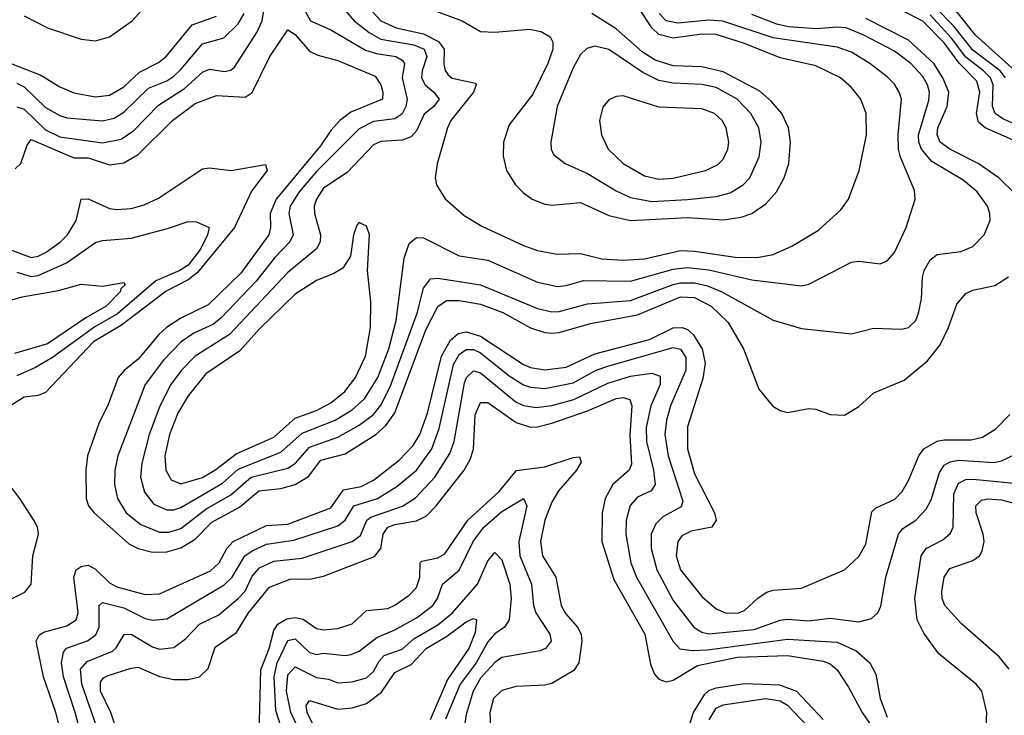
# Model space of a CAD drawing. Header units: inches. Extents: x 1173000 to 1307049, y 522583 to 678455.
# Tile 549 of 617: x 1214398 to 1217158, y 666083 to 668033. Entities that reach past the tile are written whole.
import ezdxf

# ---------------------------------------------------------------- set-up
doc = ezdxf.new("R2010")
doc.units = ezdxf.units.IN
doc.header["$MEASUREMENT"] = 0
doc.layers.add('B2616', color=7, linetype='Continuous')

msp = doc.modelspace()

# ---------------------------------------------------------------- linework, layer by layer
at = {"layer": 'B2616', "color": 5}
for points, elevation in [([(1217161.6, 667870), (1217146.5, 667890), (1217070, 667947.2), (1217015.5, 668015.5), (1216966.5, 668066.5), (1216893.5, 668110), (1216878.7, 668130), (1216963.2, 668176.8), (1216974.2, 668190), (1216981.7, 668218.3), (1216990, 668226.3), (1217130, 668191.4), (1217150, 668194.4), (1217202.6, 668217.4)], 1440), ([(1217188.8, 667890), (1217077.8, 667990), (1217029.4, 668049.4), (1216983.4, 668090), (1216968.2, 668110), (1216974.5, 668130), (1217009.6, 668150), (1217030, 668171.2), (1217050, 668173), (1217070, 668161.4), (1217110, 668115.6), (1217153, 668090), (1217190, 668079.2)], 1420), ([(1214410, 668043.4), (1214475.5, 668010), (1214570, 667978.3), (1214610, 667974.1), (1214650, 667984.6), (1214712.8, 668030), (1214784.8, 668110)], 1620), ([(1215176.4, 668096.4), (1215213.2, 668030), (1215270, 668004.8), (1215367.2, 667947.2), (1215397.8, 667937.8), (1215452, 667930), (1215470, 667919.8), (1215476.5, 667910), (1215470, 667870), (1215484.1, 667810), (1215480.6, 667790), (1215470, 667769.5), (1215450, 667754.7), (1215390, 667747.8), (1215350, 667727.2), (1215230, 667607.2), (1215181.8, 667550), (1215156.3, 667510), (1215152.3, 667490), (1215164.8, 667430), (1215155.5, 667410), (1215113.6, 667366.4), (1215060.6, 667299.4), (1214963, 667197), (1214940.8, 667179.2), (1214885.9, 667154.1), (1214850.6, 667129.4), (1214801.2, 667078.8), (1214749.7, 667010), (1214672.8, 666810), (1214664.4, 666770), (1214664, 666730), (1214671.7, 666690), (1214696.6, 666650), (1214737.1, 666617.1), (1214790, 666596.5), (1214816.2, 666596.2), (1214850, 666606.1), (1214919.9, 666660.1), (1214990, 666700.3), (1215046.7, 666750), (1215150, 666775.1), (1215171.4, 666790), (1215210, 666834.6), (1215290, 666862.9), (1215350, 666896.1), (1215390, 666926.2), (1215410, 666951.8), (1215436.2, 667003.8), (1215512.2, 667210), (1215530, 667280.2), (1215550, 667306.3), (1215570, 667308.2), (1215690, 667289.5), (1215850, 667223.5), (1215890, 667214.1), (1215910, 667214.7), (1215990, 667236.4), (1216110, 667245.9), (1216230, 667290.3), (1216250, 667294.9), (1216290, 667294.8), (1216326.4, 667286.4), (1216366, 667270), (1216510, 667190.8), (1216590, 667167.2), (1216730, 667152.6), (1216791.6, 667168.4), (1216870, 667165), (1216889.9, 667170.1), (1216909.9, 667190), (1216918, 667210), (1216925.8, 667250), (1216929.1, 667310.9), (1216933.9, 667330), (1216950, 667359.3), (1216970, 667375), (1217036.6, 667383.4), (1217070, 667397.1), (1217101.4, 667430), (1217118.6, 667470), (1217117.9, 667490), (1217110.9, 667510), (1217082.6, 667550), (1217043.3, 667583.3), (1216955.5, 667635.5), (1216925.8, 667670), (1216918.6, 667690), (1216917.7, 667710), (1216946.4, 667806.4), (1216948.2, 667830), (1216943.4, 667850), (1216930, 667873.7), (1216895.9, 667910), (1216850, 667944.8), (1216764.6, 667990), (1216715, 668010), (1216690, 668012.5), (1216632.6, 668007.4), (1216552.9, 668012.9), (1216520.5, 668020.5), (1216450, 668047.8)], 1540), ([(1215277.3, 668097.3), (1215336, 668030), (1215377.2, 667997.2), (1215410, 667978.4), (1215502.8, 667962.8), (1215531.8, 667950), (1215539.5, 667930), (1215525.8, 667890), (1215524.2, 667870), (1215534.6, 667850), (1215558.9, 667830), (1215574.1, 667810), (1215559.2, 667790), (1215532.2, 667767.8), (1215510, 667721.7), (1215495.5, 667704.5), (1215470, 667695.5), (1215410, 667691.8), (1215390, 667682.3), (1215315.5, 667604.5), (1215250, 667560.3), (1215229.7, 667530), (1215223.8, 667510), (1215224.2, 667490), (1215241.3, 667430), (1215239.9, 667410), (1215229.8, 667390.2), (1215150, 667324.2), (1214986.3, 667150), (1214890, 667089.5), (1214851.6, 667050), (1214821.5, 667010), (1214790.5, 666949.5), (1214761.1, 666870), (1214740.6, 666790), (1214736.9, 666750), (1214747.9, 666707.9), (1214774.3, 666674.3), (1214810, 666658.8), (1214830, 666658.9), (1214850, 666665.2), (1214966.3, 666733.7), (1215010, 666773.1), (1215130, 666820.6), (1215190, 666874.1), (1215282.3, 666910), (1215330, 666939.5), (1215364.8, 666970), (1215401.6, 667030), (1215432.8, 667110), (1215453.3, 667190), (1215475.6, 667364.4), (1215490, 667405.8), (1215510, 667422.6), (1215530, 667421), (1215630, 667371.3), (1215710, 667358.7), (1215850, 667297.1), (1215905.3, 667285.3), (1215930, 667287.5), (1215978.3, 667301.7), (1216110, 667299.4), (1216230, 667333.4), (1216270, 667338.1), (1216330, 667331.2), (1216450, 667303.6), (1216590, 667286.7), (1216610, 667291.8), (1216730, 667352.7), (1216750, 667356.3), (1216810, 667348.1), (1216830, 667356.5), (1216850, 667380.3), (1216883, 667450), (1216908.6, 667530), (1216906.3, 667553.7), (1216867.2, 667647.2), (1216861.7, 667670), (1216860.6, 667710), (1216869.9, 667810), (1216863.9, 667830), (1216850, 667851.9), (1216830, 667873.1), (1216781.6, 667910), (1216730, 667941.5), (1216690, 667956.4), (1216510, 667982), (1216368.9, 668028.9), (1216330, 668031.9), (1216243.3, 668023.3), (1216210, 668029.7), (1216190.8, 668050)], 1560), ([(1215374.1, 668070), (1215410.2, 668030.2), (1215453.6, 668010), (1215530, 667993.4), (1215571.6, 667971.6), (1215587.5, 667950), (1215587.1, 667907.1), (1215590.4, 667890.4), (1215598.8, 667878.8), (1215610, 667868.6), (1215675.5, 667855.5), (1215677.9, 667850), (1215670.5, 667830), (1215607, 667750), (1215597, 667730), (1215568.4, 667628.4), (1215562.6, 667590), (1215566, 667570), (1215590.6, 667530.6), (1215644.1, 667484.1), (1215693.9, 667453.9), (1215810, 667399.7), (1215850, 667386), (1215904.3, 667375.7), (1215970, 667377.4), (1216030, 667362.6), (1216090, 667358.5), (1216150, 667362.2), (1216250, 667385.7), (1216290, 667384.2), (1216410, 667365.9), (1216470, 667367.5), (1216510, 667374.6), (1216562.3, 667397.7), (1216637.6, 667442.4), (1216700.3, 667499.7), (1216721.8, 667530), (1216751.4, 667610), (1216771.8, 667710), (1216771.1, 667770), (1216755.9, 667810), (1216730, 667843.2), (1216699.5, 667870), (1216630, 667903.8), (1216530, 667925.8), (1216430, 667965.9), (1216350, 667991.4), (1216310, 667992), (1216230, 667981.6), (1216190, 667991.8), (1216169.8, 668010), (1216105.7, 668110)], 1580), ([(1217195.8, 667690), (1217105, 667730), (1217085.7, 667745.7), (1217080.2, 667770), (1217089.4, 667830), (1217080.9, 667860.9), (1217031.3, 667911.3), (1216990, 667968), (1216930, 668029), (1216770, 668111.2)], 1480), ([(1214390, 667788.9), (1214410, 667781.8), (1214470, 667724.6), (1214510, 667704.6), (1214630, 667688.1), (1214682, 667698), (1214718.1, 667721.9), (1214786.7, 667793.3), (1214860, 667840), (1214910, 667885.7), (1214930, 667894.3), (1214972.1, 667887.9), (1214990, 667891.7), (1214999.7, 667900.3), (1215063, 667997), (1215077.7, 668030), (1215084.1, 668070)], 1540), ([(1215529.9, 668069.9), (1215638.2, 668030), (1215690, 668000.1), (1215730, 667998.3), (1215826.7, 668006.7), (1215859.7, 667999.7), (1215885.2, 667985.2), (1215892.9, 667970), (1215892.8, 667950), (1215878.7, 667910), (1215836.1, 667823.9), (1215770, 667738.4), (1215754.6, 667690), (1215753.2, 667650), (1215762.5, 667610), (1215787.8, 667570), (1215810, 667547.4), (1215835, 667530), (1215870, 667515.8), (1215890, 667513.4), (1215970, 667520.3), (1216050, 667483.6), (1216110, 667470.3), (1216270, 667478.1), (1216370, 667472.1), (1216420.3, 667479.7), (1216450.6, 667490), (1216490, 667516.4), (1216519.4, 667550), (1216541, 667590), (1216553.8, 667630), (1216558.9, 667690), (1216552.8, 667730), (1216534.5, 667770), (1216504.6, 667804.6), (1216472.5, 667832.5), (1216370, 667887), (1216310, 667901), (1216230, 667903.7), (1216179.3, 667919.3), (1216143.2, 667943.2), (1216070, 668007.7), (1216001.9, 668050)], 1620), ([(1214350, 667919.2), (1214457.4, 667877.4), (1214510, 667844.5), (1214550, 667827.5), (1214610, 667816.5), (1214650, 667821.3), (1214690, 667845.1), (1214733.9, 667886.1), (1214786.8, 667913.2), (1214808.4, 667930), (1214881.2, 668018.8), (1214950, 668042.6)], 1580), ([(1214390, 667855.3), (1214410, 667844.5), (1214470, 667786.4), (1214510, 667764.7), (1214530, 667758.2), (1214630, 667749.1), (1214663.1, 667756.9), (1214690, 667773.5), (1214759.2, 667840.8), (1214810, 667862), (1214830, 667875.1), (1214850, 667893.1), (1214910, 667965.3), (1214970, 667982.3), (1215010, 668021), (1215027.4, 668050)], 1560), ([(1217186.6, 667546.6), (1217143.4, 667590), (1217085.4, 667630), (1217005.3, 667670), (1216978.4, 667690), (1216969.7, 667710), (1216972.2, 667730), (1216998.1, 667790), (1217002.6, 667830), (1216986, 667870), (1216961.1, 667910), (1216890, 667975.9), (1216770, 668036.8)], 1520), ([(1217230, 667721.8), (1217154.6, 667754.6), (1217132.3, 667770), (1217125.4, 667790), (1217126.8, 667850), (1217119.3, 667870), (1217100.4, 667890), (1217050, 667928), (1217010, 667981.1), (1216950, 668046.7)], 1460), ([(1214384.7, 667615.3), (1214400.9, 667630), (1214418.8, 667681.2), (1214430, 667697.2), (1214550, 667645.5), (1214590, 667645.5), (1214650, 667625.7), (1214690, 667631.9), (1214730, 667655.1), (1214826.6, 667750), (1214890, 667797.9), (1214950, 667820.1), (1215030, 667816), (1215050, 667828.7), (1215099, 667930), (1215150, 668004.4), (1215170, 667991.3), (1215210, 667944.6), (1215233.7, 667933.7), (1215290, 667919), (1215394.7, 667874.7), (1215410.1, 667850.1), (1215416.2, 667830), (1215414.6, 667810), (1215326.5, 667773.5), (1215295.6, 667750), (1215270, 667722), (1215241.1, 667678.9), (1215116.5, 667530), (1215099.7, 667490), (1215100.6, 667450), (1215095.9, 667430), (1215017.9, 667322.1), (1214926.1, 667233.9), (1214850, 667195.7), (1214809.7, 667170), (1214787.6, 667150), (1214730, 667080.9), (1214690.6, 667049.4), (1214673.8, 667030), (1214645.9, 666954.1), (1214619.4, 666900.6), (1214587.9, 666810), (1214583, 666770), (1214583.9, 666690), (1214590.7, 666670), (1214606.3, 666650), (1214703.5, 666563.5), (1214730, 666550.4), (1214770, 666540.1), (1214810, 666540.6), (1214850, 666552.4), (1214890, 666576.8), (1214936.3, 666623.7), (1215014, 666666), (1215068, 666712), (1215130, 666718.4), (1215170, 666730.1), (1215207.9, 666752.1), (1215242.3, 666797.7), (1215310, 666815.6), (1215396.2, 666870), (1215424.8, 666895.2), (1215449.8, 666930.2), (1215536.4, 667163.6), (1215570, 667228.4), (1215594.7, 667245.3), (1215630, 667246), (1215690, 667235.7), (1215751.9, 667211.9), (1215830, 667169.2), (1215870, 667156.1), (1215890, 667154.2), (1215910, 667155.8), (1215998.4, 667181.6), (1216130, 667205), (1216250, 667255.6), (1216290, 667254), (1216336.5, 667230), (1216383.7, 667183.7), (1216427.1, 667110), (1216470, 666997.4), (1216509.6, 666949.6), (1216530, 666937.1), (1216550, 666931.8), (1216610, 666943.2), (1216630, 666940.7), (1216670, 666925.8), (1216710, 666923.8), (1216750, 666948.4), (1216792.8, 666987.2), (1216877.8, 667022.2), (1216943.3, 667076.7), (1216978.4, 667121.6), (1217001.9, 667170), (1217025.1, 667234.9), (1217050, 667265.6), (1217070, 667274.6), (1217131.9, 667288.1), (1217170, 667312.1)], 1520), ([(1214370, 667389.1), (1214430, 667366.6), (1214450, 667370.1), (1214470, 667380.2), (1214511.1, 667408.9), (1214531.5, 667430), (1214556.2, 667470), (1214570.6, 667529.4), (1214590, 667530.8), (1214650, 667503.8), (1214670, 667500.4), (1214710, 667504), (1214746.5, 667513.5), (1214787.4, 667532.6), (1214910, 667614.8), (1214930, 667618.1), (1214990.6, 667610.6), (1215086.7, 667626.7), (1215091.4, 667610), (1215047.9, 667552.1), (1214999.6, 667450), (1214896, 667324), (1214870, 667303.9), (1214808.1, 667271.9), (1214683.3, 667176.7), (1214605, 667130), (1214470, 666987.6), (1214450, 666979.5), (1214410, 666974.5), (1214358, 666942)], 1480), ([(1214390, 667325.3), (1214430, 667313.3), (1214450, 667315.4), (1214529, 667351), (1214610, 667408.2), (1214630, 667414.1), (1214710, 667420.5), (1214812.6, 667447.4), (1214870, 667467.5), (1214893.6, 667466.4), (1214928.9, 667450), (1214924.2, 667430), (1214905, 667390), (1214870, 667344.8), (1214847.1, 667330), (1214779.3, 667300.7), (1214671.9, 667208.1), (1214608.1, 667171.9), (1214490, 667085.8), (1214442.3, 667057.7), (1214390, 667034.6)], 1460), ([(1214350, 667240.5), (1214404.4, 667255.6), (1214506.4, 667273.6), (1214570, 667291.8), (1214630, 667285.4), (1214690, 667296), (1214693.5, 667290), (1214681.2, 667278.8), (1214679.8, 667270), (1214639.9, 667230), (1214583, 667197), (1214475.6, 667124.4), (1214383.1, 667096.9)], 1440), ([(1214529.6, 665970), (1214499.1, 666090), (1214465, 666190), (1214444.3, 666290), (1214452.5, 666307.5), (1214464.6, 666315.4), (1214530, 666333.6), (1214555.8, 666350), (1214562.1, 666370), (1214549.9, 666470), (1214555.8, 666490), (1214570, 666499.5), (1214590, 666503.4), (1214610, 666492.5), (1214650, 666453.7), (1214670, 666443), (1214750, 666421.1), (1214790, 666423.3), (1214932.7, 666487.3), (1214956.7, 666510), (1214978.3, 666550), (1214996.4, 666570), (1215090, 666614.8), (1215150, 666618.8), (1215270, 666664.3), (1215305.7, 666714.3), (1215355.6, 666724.4), (1215390, 666741.5), (1215461.9, 666798.1), (1215500.9, 666839.1), (1215519.3, 666870), (1215540.8, 666930), (1215580.3, 667090), (1215605.8, 667134.2), (1215627.1, 667152.9), (1215650, 667157.4), (1215690, 667145.8), (1215810, 667066.2), (1215830, 667057.7), (1215870, 667051.4), (1215930, 667058.8), (1216010, 667096.3), (1216164, 667136), (1216230, 667169.3), (1216255.5, 667170), (1216270, 667164.3), (1216285.7, 667150), (1216310.9, 667110), (1216319.5, 667070), (1216313.2, 667026.8), (1216270, 666891.3), (1216270.1, 666830), (1216290, 666759.8), (1216345.4, 666650), (1216350.1, 666629.9), (1216338.5, 666610), (1216280.8, 666599.2), (1216254.6, 666585.4), (1216242.8, 666570), (1216237.9, 666530), (1216250.5, 666490), (1216310, 666415.3), (1216350, 666381.3), (1216376.3, 666370), (1216410, 666369), (1216430, 666376.1), (1216467.9, 666412.1), (1216492.3, 666427.7), (1216510, 666433), (1216590, 666439), (1216710, 666490.2), (1216750, 666527.5), (1216770, 666562), (1216786.5, 666653.5), (1216797, 666663), (1216851.1, 666688.9), (1216872.2, 666710), (1216890, 666741.3), (1216918.5, 666810), (1216932.9, 666830), (1216970, 666851.6), (1216990, 666855.3), (1217065, 666855), (1217097.4, 666862.6), (1217134.5, 666885.5), (1217173.6, 666926.4)], 1480), ([(1214586.2, 665970), (1214553.7, 666090), (1214520.8, 666190), (1214515, 666230), (1214520.3, 666259.7), (1214529, 666271), (1214588.2, 666291.8), (1214611.5, 666308.5), (1214620.2, 666330), (1214620.4, 666390), (1214630, 666398.9), (1214690, 666383.6), (1214750, 666354.1), (1214770, 666349), (1214810, 666353.5), (1214971.3, 666448.7), (1214993.1, 666470), (1215028.9, 666530), (1215050, 666544), (1215090, 666562.6), (1215166.7, 666573.3), (1215290, 666614.1), (1215310.7, 666629.3), (1215334.3, 666670), (1215401, 666690), (1215455.6, 666724.4), (1215510, 666770.1), (1215553, 666830), (1215573.5, 666886.5), (1215614.2, 667065.8), (1215630, 667094.1), (1215650, 667108.2), (1215670, 667107.9), (1215690, 667099.3), (1215770, 667034.8), (1215810, 667009.5), (1215830, 667002.6), (1215870, 666999.3), (1215950, 667014.9), (1216014.2, 667050), (1216050, 667062.9), (1216230, 667113.7), (1216250, 667109.6), (1216265.7, 667085.7), (1216265.5, 667050), (1216222.6, 666950), (1216211.4, 666910), (1216207, 666870), (1216216.2, 666810), (1216257.1, 666682.9), (1216252.8, 666667.2), (1216201.2, 666638.8), (1216180.9, 666619.1), (1216168.6, 666590), (1216168.4, 666550), (1216183.9, 666490), (1216230, 666404.7), (1216287.7, 666330), (1216310, 666315.9), (1216330, 666310.7), (1216456.9, 666323.1), (1216530, 666349.4), (1216550, 666352.2), (1216610, 666347.7), (1216670, 666354.9), (1216750, 666344.7), (1216786.4, 666353.6), (1216803.5, 666370), (1216811.8, 666388.2), (1216826.3, 666470), (1216861.6, 666590), (1216873.5, 666606.5), (1216910.6, 666630), (1216939.5, 666660.5), (1216953.3, 666686.7), (1216976.4, 666763.6), (1216990, 666783.6), (1217006.6, 666793.4), (1217030, 666797.8), (1217128.5, 666791.5), (1217150, 666795.7), (1217190, 666815)], 1460), ([(1214635.1, 665990), (1214572.2, 666170), (1214568.5, 666211.5), (1214586.7, 666233.3), (1214657.9, 666262.1), (1214668.3, 666271.7), (1214690.9, 666309.1), (1214710, 666310.1), (1214770, 666274.9), (1214790, 666268.4), (1214830, 666272.3), (1214863.1, 666296.9), (1214902.3, 666337.7), (1214956.1, 666363.9), (1215010, 666410.1), (1215029.6, 666430.4), (1215050, 666472.5), (1215070, 666496), (1215110, 666515.2), (1215190, 666522.9), (1215329.7, 666570.3), (1215353.3, 666586.7), (1215370.7, 666629.3), (1215381.9, 666638.1), (1215471.1, 666668.9), (1215507.8, 666692.2), (1215561.9, 666750), (1215603.4, 666816.6), (1215615.9, 666850), (1215645.2, 667014.8), (1215650.3, 667030), (1215670, 667048.1), (1215690, 667043.1), (1215790, 666960.5), (1215810, 666951.2), (1215845.6, 666945.6), (1215890, 666951.5), (1215951.8, 666968.2), (1216046.6, 667013.4), (1216110, 667033.8), (1216170, 667041.9), (1216193.7, 667033.7), (1216193.1, 667010), (1216167.3, 666950), (1216154.4, 666890), (1216155.6, 666850), (1216175.2, 666770), (1216179.3, 666730), (1216168.5, 666711.5), (1216130, 666694), (1216109.5, 666670.5), (1216098, 666630), (1216097.6, 666590), (1216111, 666510), (1216126.8, 666470), (1216230, 666289.3), (1216248.8, 666268.8), (1216283.8, 666263.8), (1216326.1, 666266.1), (1216550, 666296.1), (1216690, 666287.9), (1216743.4, 666263.4), (1216781.7, 666230), (1216797.9, 666197.9), (1216810.1, 666130), (1216830, 666077)], 1440), ([(1214680.8, 666010), (1214653.5, 666090), (1214624, 666150), (1214624.1, 666175.9), (1214632.4, 666187.6), (1214645.8, 666194.2), (1214710, 666215.1), (1214730, 666217.2), (1214790, 666191.1), (1214830, 666182.5), (1214870, 666182.5), (1214902, 666190), (1214926, 666214), (1214946.2, 666273.8), (1215005.4, 666314.6), (1215038.9, 666370), (1215098.4, 666441.6), (1215155.7, 666464.3), (1215214.6, 666465.4), (1215250, 666472.9), (1215392.6, 666527.4), (1215409.9, 666550), (1215416.4, 666590), (1215430.2, 666609.8), (1215450, 666617.9), (1215510, 666627.9), (1215537.9, 666642.1), (1215565.8, 666670), (1215644.3, 666770), (1215660.6, 666799.4), (1215670, 666829), (1215675.1, 666924.9), (1215690, 666959.8), (1215710, 666960.1), (1215790, 666903.2), (1215830, 666890.9), (1215850, 666891.4), (1215890, 666901.7), (1215990, 666936.1), (1216070, 666970.6), (1216090, 666973.6), (1216108.1, 666968.1), (1216113.9, 666950), (1216108.5, 666868.5), (1216112.9, 666787.1), (1216106.5, 666770), (1216060.3, 666730), (1216038.9, 666690), (1216031, 666650), (1216029.7, 666570), (1216063.1, 666463.1), (1216150.1, 666310), (1216165.9, 666225.9), (1216177.5, 666197.5), (1216190, 666183.7), (1216210, 666176.8), (1216230, 666181.4), (1216297.8, 666222.2), (1216410, 666245.7), (1216550, 666250.7), (1216650, 666234.2), (1216670, 666227), (1216690.1, 666210), (1216721.7, 666161.7), (1216759.9, 666090), (1216805, 666025)], 1420), ([(1214331.5, 666388.5), (1214412.5, 666427.5), (1214429.9, 666450), (1214434.3, 666530), (1214450.4, 666590), (1214447.4, 666610), (1214437.6, 666630), (1214398.5, 666690), (1214305.9, 666810)], 1520), ([(1215069.1, 666030.9), (1215074.1, 666210), (1215096.8, 666270), (1215110, 666320.7), (1215121.8, 666338.2), (1215146.6, 666353.4), (1215170, 666357.1), (1215192.3, 666352.3), (1215230, 666325.9), (1215250, 666322.3), (1215290, 666325.8), (1215330, 666338.9), (1215370, 666376.3), (1215430, 666381.6), (1215450, 666391.3), (1215490, 666419.4), (1215510, 666441), (1215519.5, 666470), (1215521, 666510), (1215524.9, 666515.1), (1215570, 666524), (1215590, 666535.7), (1215653.8, 666630), (1215742.2, 666710), (1215790.9, 666769.1), (1215870, 666779.2), (1215950, 666805.6), (1215967.3, 666807.3), (1215972.3, 666792.3), (1215958.5, 666770), (1215908.4, 666711.6), (1215890, 666680.2), (1215870.5, 666630), (1215857.6, 666570), (1215863.7, 666530), (1215900.7, 666470), (1215915.7, 666390), (1215928, 666368), (1215962.1, 666330), (1215972.1, 666310), (1215973.7, 666290), (1215965.5, 666230), (1215951.6, 666208.4), (1215890, 666171.9), (1215870, 666167), (1215790, 666163.2), (1215750, 666151.8), (1215726, 666130), (1215715.8, 666090), (1215719, 666030)], 1380), ([(1217107, 666050), (1217109.4, 666090), (1217095.2, 666150), (1217079, 666170), (1216975, 666255), (1216932.4, 666312.4), (1216914.2, 666350), (1216907.4, 666410), (1216925.2, 666530), (1216939.5, 666550), (1216985.9, 666574.1), (1217007.1, 666592.9), (1217014.6, 666610), (1217016.7, 666703.3), (1217030, 666733.8), (1217050, 666743.3), (1217070, 666744.3), (1217253.3, 666726.7)], 1440), ([(1215156.1, 665970), (1215116.1, 666096.1), (1215111, 666190), (1215120.1, 666230), (1215150, 666292.7), (1215170, 666297.2), (1215210, 666258.5), (1215230, 666253.5), (1215250, 666256.6), (1215310, 666250.1), (1215327.2, 666252.8), (1215350, 666262.7), (1215399, 666301), (1215450, 666321.9), (1215510, 666355.6), (1215556, 666390), (1215569.5, 666410), (1215583.1, 666450), (1215630.4, 666489.6), (1215669.1, 666570), (1215699.1, 666610), (1215750, 666654.2), (1215810, 666690.1), (1215820.1, 666670), (1215797.1, 666570), (1215799.8, 666530), (1215833.1, 666450), (1215838.6, 666390), (1215845.1, 666370), (1215884.3, 666310), (1215888.2, 666290), (1215871.7, 666270), (1215856.6, 666263.4), (1215750, 666244.7), (1215730, 666230.9), (1215690, 666186.7), (1215669.1, 666150), (1215650, 666084.4), (1215641.5, 666030)], 1360), ([(1217172.1, 666212.1), (1217145.1, 666245.1), (1217038.6, 666338.6), (1216991.2, 666390), (1216983.9, 666410), (1216983.2, 666430), (1216989.7, 666470.3), (1217005.7, 666494.3), (1217070, 666516.8), (1217088.5, 666530), (1217096.6, 666543.4), (1217101.7, 666570), (1217099, 666590), (1217079.6, 666650), (1217078.5, 666670), (1217094.4, 666685.6), (1217110.8, 666689.2), (1217150, 666686.7), (1217194.9, 666674.9)], 1420), ([(1215205.9, 665990), (1215157.6, 666090), (1215145.4, 666150), (1215150, 666195.9), (1215170, 666218.6), (1215230, 666188.8), (1215263.6, 666183.6), (1215290, 666174), (1215330, 666176.3), (1215370, 666188), (1215390, 666205.3), (1215405.7, 666234.3), (1215419.9, 666250), (1215470, 666267.7), (1215502.9, 666297.1), (1215570, 666336.5), (1215611.7, 666370), (1215681.4, 666450), (1215710, 666516), (1215730, 666538.9), (1215750, 666518.4), (1215771.6, 666450), (1215776, 666410), (1215770.1, 666349.9), (1215757.3, 666330), (1215730, 666310.7), (1215710, 666288.4), (1215677.3, 666230), (1215632.7, 666170), (1215591.9, 666071.9)], 1340), ([(1215242.6, 666010), (1215203.8, 666090), (1215201.3, 666110), (1215210, 666123.7), (1215290, 666099.9), (1215330, 666103.3), (1215370, 666116.1), (1215412.4, 666147.6), (1215450, 666202.5), (1215495.4, 666224.6), (1215537.7, 666270), (1215595.4, 666304.6), (1215650, 666345), (1215670, 666353.8), (1215678.2, 666350), (1215674.6, 666314.6), (1215657.4, 666270), (1215596.9, 666183.1), (1215548.3, 666070)], 1320), ([(1216263.2, 666016.8), (1216286.9, 666090), (1216318.5, 666141.5), (1216330, 666152), (1216350, 666159.4), (1216430, 666171.5), (1216527.6, 666167.6), (1216575.4, 666150), (1216650, 666071.2)], 1380), ([(1216330.7, 666070), (1216350, 666102.9), (1216370, 666111.5), (1216490, 666129.6), (1216530, 666122.7), (1216550, 666110.9), (1216608.2, 666050)], 1360)]:
    msp.add_lwpolyline(points, dxfattribs=dict(at, elevation=elevation))
for points, elevation in [([(1216010, 667958.5), (1215987.7, 667952.3), (1215970, 667935.2), (1215950, 667898.4), (1215904.6, 667790), (1215886.5, 667690), (1215887.7, 667670), (1215894.6, 667654.6), (1215926.7, 667630), (1215990, 667601.8), (1216070, 667552.9), (1216110, 667534.1), (1216170, 667523.1), (1216270, 667529.2), (1216350, 667537), (1216390, 667548), (1216426.4, 667570), (1216444.9, 667590), (1216471.3, 667648.7), (1216476.7, 667690), (1216470.3, 667730), (1216448, 667770), (1216409, 667810), (1216350, 667842.5), (1216310, 667851.2), (1216230, 667855.3), (1216190, 667862.8), (1216145.2, 667885.2), (1216050, 667949)], 1640), ([(1216090, 667819.5), (1216070, 667817.9), (1216050, 667808.7), (1216032.6, 667787.4), (1216023, 667750), (1216029.4, 667710), (1216048.1, 667670), (1216089.4, 667630), (1216150, 667595.1), (1216190, 667586.1), (1216230, 667589), (1216321, 667610), (1216353.8, 667626.2), (1216370, 667642.2), (1216383.2, 667670), (1216386, 667690), (1216378.5, 667730), (1216367.5, 667750), (1216346, 667770), (1216310, 667782.9), (1216190, 667788)], 1660), ([(1215350, 667464.5), (1215343.2, 667456.8), (1215333.7, 667430), (1215325, 667370), (1215303.5, 667336.5), (1215278.9, 667321.1), (1215230, 667301.5), (1215170, 667263.7), (1215070, 667166.6), (1215015.1, 667104.9), (1214919.6, 667040.4), (1214870, 666978.5), (1214841.4, 666930), (1214818, 666870), (1214804.8, 666810), (1214807.9, 666770), (1214822.6, 666742.6), (1214850, 666731.3), (1214910, 666749.3), (1214948.1, 666771.9), (1215004.4, 666815.6), (1215110, 666862.9), (1215170, 666915.9), (1215230, 666937.5), (1215270, 666959.1), (1215309.1, 666990.9), (1215339.4, 667030), (1215367.7, 667090), (1215381.7, 667170), (1215381.9, 667241.9), (1215373.2, 667330), (1215378.5, 667430), (1215370, 667454.5)], 1580)]:
    msp.add_lwpolyline(points, close=True, dxfattribs=dict(at, elevation=elevation))

doc.saveas('drawing.dxf')
